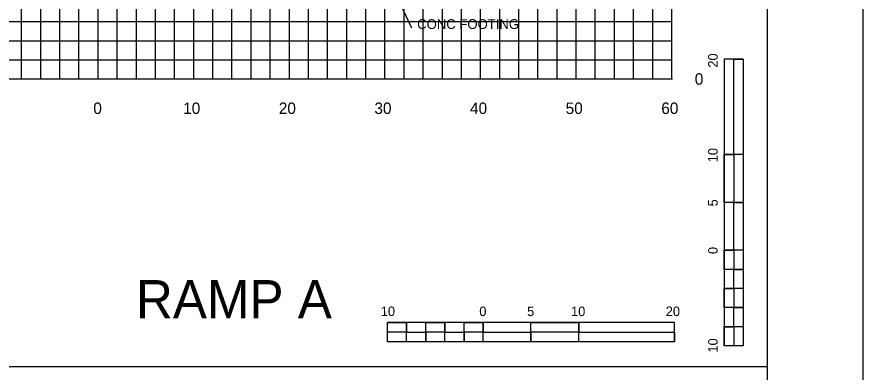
# Model space of a CAD drawing. Extents: x 2193008 to 2198143, y 1236112 to 1237864.
# Drawn here: x 2196136.2 to 2196224.7, y 1237227.5 to 1237264.6 of the extents above; entities that cross this region are included whole.
import ezdxf

# ---------------------------------------------------------------- set-up
doc = ezdxf.new("R2010")
doc.units = 0
for name, color, linetype in [('3', 7, 'Continuous'), ('31', 7, 'Continuous'), ('60', 7, 'Continuous'), ('Level 1', 7, 'Continuous'), ('Level 33', 7, 'Continuous'), ('Level 55', 7, 'Continuous'), ('LIMT-CSLINE', 7, 'Continuous'), ('M-ROADS', 7, 'Continuous'), ('SHT-BNDRY', 7, 'Continuous')]:
    doc.layers.add(name, color=color, linetype=linetype)

msp = doc.modelspace()

# ---------------------------------------------------------------- linework, layer by layer
msp.add_lwpolyline([(2195914.707, 1237133.046), (2196214.707, 1237133.046), (2196214.707, 1237323.046), (2195914.707, 1237323.046)], close=True)
at = {"layer": '3'}
msp.add_line((2196177.505, 1237263.406), (2196175.079, 1237268.708), dxfattribs=at)
at = {"layer": '60'}
for p, q in [((2196204.707, 1237258.106), (2196204.707, 1237318.106)), ((2196074.707, 1237258.106), (2196204.707, 1237258.106)), ((2196144.707, 1237258.046), (2196144.707, 1237258.106)), ((2196154.707, 1237258.046), (2196154.707, 1237258.106)), ((2196164.707, 1237258.046), (2196164.707, 1237258.106)), ((2196174.707, 1237258.046), (2196174.707, 1237258.106)), ((2196184.707, 1237258.046), (2196184.707, 1237258.106)), ((2196194.707, 1237258.046), (2196194.707, 1237258.106)), ((2196204.707, 1237258.046), (2196204.707, 1237258.106)), ((2196204.767, 1237258.106), (2196204.707, 1237258.106))]:
    msp.add_line(p, q, dxfattribs=at)
at = {"layer": 'Level 1'}
for p, q in [((2196210.178, 1237260.195), (2196210.178, 1237230.195)), ((2196212.178, 1237260.195), (2196210.178, 1237260.195)), ((2196212.178, 1237260.195), (2196212.178, 1237250.195)), ((2196212.179, 1237260.195), (2196212.179, 1237230.195)), ((2196211.179, 1237250.195), (2196210.178, 1237250.195)), ((2196212.178, 1237250.195), (2196210.178, 1237250.195)), ((2196211.179, 1237250.195), (2196211.178, 1237245.195)), ((2196212.178, 1237245.195), (2196210.178, 1237245.195)), ((2196212.178, 1237245.195), (2196211.178, 1237245.195)), ((2196212.178, 1237245.195), (2196212.178, 1237240.195)), ((2196211.178, 1237240.195), (2196210.178, 1237240.195)), ((2196212.178, 1237240.195), (2196210.178, 1237240.195)), ((2196211.178, 1237240.195), (2196211.178, 1237238.195)), ((2196212.178, 1237238.195), (2196211.178, 1237238.195)), ((2196212.178, 1237238.195), (2196212.178, 1237236.195)), ((2196211.178, 1237236.195), (2196210.179, 1237236.195)), ((2196211.178, 1237236.195), (2196211.178, 1237234.195)), ((2196212.178, 1237234.195), (2196211.178, 1237234.195)), ((2196212.178, 1237234.195), (2196212.178, 1237232.195)), ((2196204.974, 1237232.63), (2196174.974, 1237232.63)), ((2196174.974, 1237230.63), (2196174.974, 1237232.63)), ((2196176.974, 1237231.63), (2196176.974, 1237232.63)), ((2196180.974, 1237231.63), (2196180.974, 1237232.63)), ((2196184.974, 1237231.63), (2196184.974, 1237232.63)), ((2196184.974, 1237230.63), (2196184.974, 1237232.63)), ((2196189.974, 1237230.63), (2196189.974, 1237232.63)), ((2196194.974, 1237231.63), (2196194.974, 1237232.63)), ((2196194.974, 1237230.63), (2196194.974, 1237232.63)), ((2196204.974, 1237230.63), (2196204.974, 1237232.63)), ((2196211.179, 1237232.195), (2196210.178, 1237232.195)), ((2196211.179, 1237232.195), (2196211.178, 1237230.195)), ((2196176.974, 1237231.63), (2196174.974, 1237231.63)), ((2196178.974, 1237230.63), (2196178.974, 1237231.63)), ((2196180.974, 1237231.63), (2196178.974, 1237231.63)), ((2196182.974, 1237230.63), (2196182.974, 1237231.63)), ((2196184.974, 1237231.63), (2196182.974, 1237231.63)), ((2196189.974, 1237230.63), (2196189.974, 1237231.63)), ((2196194.974, 1237231.63), (2196189.974, 1237231.63)), ((2196204.974, 1237230.63), (2196174.974, 1237230.63)), ((2196178.974, 1237230.63), (2196176.974, 1237230.63)), ((2196182.974, 1237230.63), (2196180.974, 1237230.63)), ((2196189.974, 1237230.63), (2196184.974, 1237230.63)), ((2196204.974, 1237230.63), (2196194.974, 1237230.63)), ((2196212.179, 1237230.195), (2196210.178, 1237230.195)), ((2195914.707, 1237228.046), (2196214.707, 1237228.046))]:
    msp.add_line(p, q, dxfattribs=at)
for points in [[(2196211.179, 1237250.195), (2196211.178, 1237260.195), (2196212.178, 1237260.195), (2196212.178, 1237250.195)], [(2196210.178, 1237245.195), (2196210.178, 1237250.195), (2196211.179, 1237250.195), (2196211.178, 1237245.195)], [(2196211.178, 1237240.195), (2196211.178, 1237245.195), (2196212.178, 1237245.195), (2196212.178, 1237240.195)], [(2196210.178, 1237238.195), (2196210.178, 1237240.195), (2196211.178, 1237240.195), (2196211.178, 1237238.195)], [(2196211.178, 1237236.195), (2196211.178, 1237238.195), (2196212.178, 1237238.195), (2196212.178, 1237236.195)], [(2196210.178, 1237234.195), (2196210.179, 1237236.195), (2196211.178, 1237236.195), (2196211.178, 1237234.195)], [(2196211.179, 1237232.195), (2196211.178, 1237234.195), (2196212.178, 1237234.195), (2196212.178, 1237232.195)], [(2196174.974, 1237232.63), (2196176.974, 1237232.63), (2196176.974, 1237231.63), (2196174.974, 1237231.63)], [(2196178.974, 1237232.63), (2196180.974, 1237232.63), (2196180.974, 1237231.63), (2196178.974, 1237231.63)], [(2196182.974, 1237232.63), (2196184.974, 1237232.63), (2196184.974, 1237231.63), (2196182.974, 1237231.63)], [(2196189.974, 1237232.63), (2196194.974, 1237232.63), (2196194.974, 1237231.63), (2196189.974, 1237231.63)], [(2196210.178, 1237230.195), (2196210.178, 1237232.195), (2196211.179, 1237232.195), (2196211.178, 1237230.195)], [(2196176.974, 1237231.63), (2196178.974, 1237231.63), (2196178.974, 1237230.63), (2196176.974, 1237230.63)], [(2196180.974, 1237231.63), (2196182.974, 1237231.63), (2196182.974, 1237230.63), (2196180.974, 1237230.63)], [(2196184.974, 1237231.63), (2196189.974, 1237231.63), (2196189.974, 1237230.63), (2196184.974, 1237230.63)], [(2196194.974, 1237231.63), (2196204.974, 1237231.63), (2196204.974, 1237230.63), (2196194.974, 1237230.63)]]:
    msp.add_lwpolyline(points, close=True, dxfattribs=at)
at = {"layer": 'M-ROADS'}
for p, q in [((2196136.707, 1237258.106), (2196136.707, 1237318.106)), ((2196138.707, 1237258.106), (2196138.707, 1237318.106)), ((2196140.707, 1237258.106), (2196140.707, 1237318.106)), ((2196142.707, 1237258.106), (2196142.707, 1237318.106)), ((2196144.707, 1237258.106), (2196144.707, 1237318.106)), ((2196146.707, 1237258.106), (2196146.707, 1237318.106)), ((2196148.707, 1237258.106), (2196148.707, 1237318.106)), ((2196150.707, 1237258.106), (2196150.707, 1237318.106)), ((2196152.707, 1237258.106), (2196152.707, 1237318.106)), ((2196154.707, 1237258.106), (2196154.707, 1237318.106)), ((2196156.707, 1237258.106), (2196156.707, 1237318.106)), ((2196158.707, 1237258.106), (2196158.707, 1237318.106)), ((2196160.707, 1237258.106), (2196160.707, 1237318.106)), ((2196162.707, 1237258.106), (2196162.707, 1237318.106)), ((2196164.707, 1237258.106), (2196164.707, 1237318.106)), ((2196166.707, 1237258.106), (2196166.707, 1237318.106)), ((2196168.707, 1237258.106), (2196168.707, 1237318.106)), ((2196170.707, 1237258.106), (2196170.707, 1237318.106)), ((2196172.707, 1237258.106), (2196172.707, 1237318.106)), ((2196174.707, 1237258.106), (2196174.707, 1237318.106)), ((2196176.707, 1237258.106), (2196176.707, 1237318.106)), ((2196178.707, 1237258.106), (2196178.707, 1237318.106)), ((2196180.707, 1237258.106), (2196180.707, 1237318.106)), ((2196182.707, 1237258.106), (2196182.707, 1237318.106)), ((2196184.707, 1237258.106), (2196184.707, 1237318.106)), ((2196186.707, 1237258.106), (2196186.707, 1237318.106)), ((2196188.707, 1237258.106), (2196188.707, 1237318.106)), ((2196190.707, 1237258.106), (2196190.707, 1237318.106)), ((2196192.707, 1237258.106), (2196192.707, 1237318.106)), ((2196194.707, 1237258.106), (2196194.707, 1237318.106)), ((2196196.707, 1237258.106), (2196196.707, 1237318.106)), ((2196198.707, 1237258.106), (2196198.707, 1237318.106)), ((2196200.707, 1237258.106), (2196200.707, 1237318.106)), ((2196202.707, 1237258.106), (2196202.707, 1237318.106)), ((2196204.707, 1237258.106), (2196204.707, 1237318.106)), ((2196074.707, 1237264.106), (2196204.707, 1237264.106)), ((2196074.707, 1237262.106), (2196204.707, 1237262.106)), ((2196074.707, 1237260.106), (2196204.707, 1237260.106)), ((2196074.707, 1237258.106), (2196204.707, 1237258.106))]:
    msp.add_line(p, q, dxfattribs=at)
at = {"layer": 'SHT-BNDRY'}
msp.add_lwpolyline([(2195902.21, 1237123.036), (2196224.71, 1237123.036), (2196224.71, 1237333.036), (2195902.21, 1237333.036)], close=True, dxfattribs=at)

# ---------------------------------------------------------------- texts
at = {"layer": '31'}
msp.add_text('0', height=1.2, dxfattribs=at).set_placement((2196207.107, 1237257.506))
at = {"layer": 'Level 1'}
for s, height, rotation, p in [('20', 0.9991, 90.0572, (2196209.504, 1237259.295)), ('10', 0.9991, 90.0572, (2196209.504, 1237249.395)), ('5', 1, 90.0572, (2196209.504, 1237244.78)), ('0', 1, 90.0572, (2196209.504, 1237239.795)), ('10', 0.9991, 0.0572, (2196174.274, 1237233.305)), ('0', 1, 0.0572, (2196184.574, 1237233.304)), ('5', 0.999, 0.0572, (2196189.576, 1237233.304)), ('10', 0.9991, 0.0572, (2196194.174, 1237233.305)), ('20', 0.9991, 0.0572, (2196204.075, 1237233.305)), ('10', 0.9991, 90.0572, (2196209.504, 1237229.495))]:
    msp.add_text(s, height=height, rotation=rotation, dxfattribs=at).set_placement(p)
at = {"layer": 'Level 33'}
msp.add_text('RAMP A', height=3.9977, rotation=360, dxfattribs=at).set_placement((2196148.661, 1237233.073))
at = {"layer": 'Level 55'}
msp.add_text('CONC FOOTING', height=1.02464, dxfattribs=at).set_placement((2196178.075, 1237263.335))
at = {"layer": 'LIMT-CSLINE'}
for s, p in [('0', (2196144.206, 1237254.446)), ('10', (2196153.606, 1237254.446)), ('20', (2196163.606, 1237254.446)), ('30', (2196173.606, 1237254.446)), ('40', (2196183.606, 1237254.446)), ('50', (2196193.606, 1237254.446)), ('60', (2196203.606, 1237254.446))]:
    msp.add_text(s, height=1.2, dxfattribs=at).set_placement(p)

doc.saveas('drawing.dxf')
